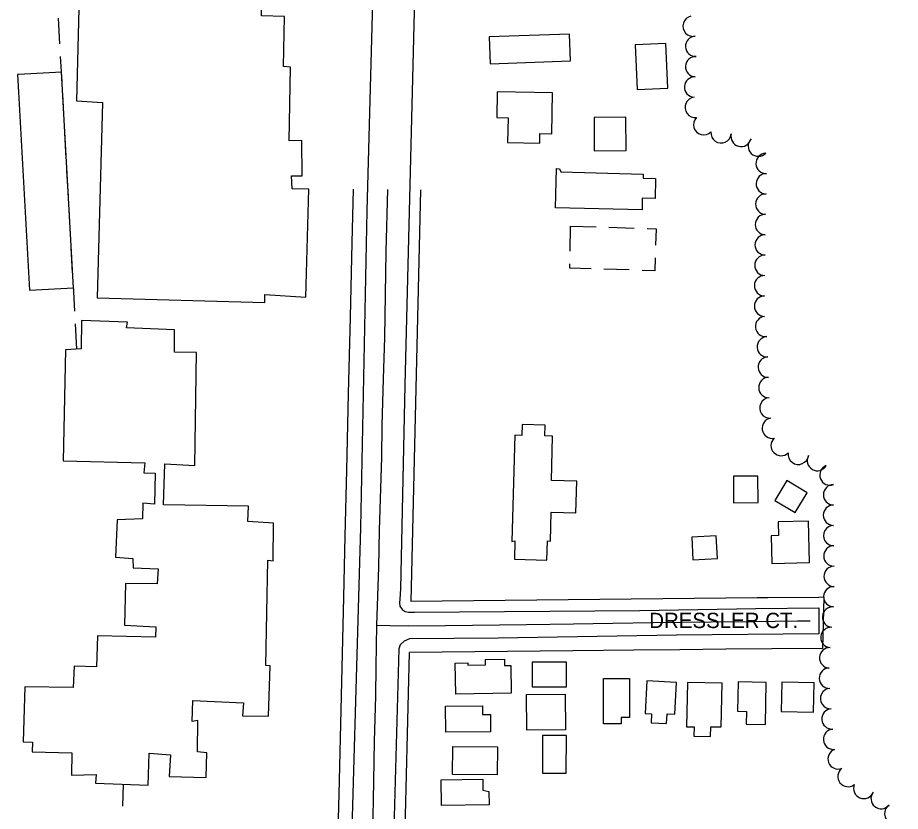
# Model space of a CAD drawing. Extents: x -25029 to 2274964, y -81170 to 687028.
# Drawn here: x -4749 to -3884, y -62296 to -61518 of the extents above; entities that cross this region are included whole.
import ezdxf

# ---------------------------------------------------------------- set-up
doc = ezdxf.new("R2010")
doc.units = 0
for name, color, linetype in [('81911BEA - RW_X_Fee_RW', 7, 'Continuous'), ('BLDG', 7, 'Continuous'), ('GE_X_CL_2000', 7, 'Continuous'), ('RECREATION', 7, 'Continuous'), ('ROAD', 7, 'Continuous'), ('ROAD-NAME', 7, 'Continuous'), ('TREES', 7, 'Continuous')]:
    doc.layers.add(name, color=color, linetype=linetype)

msp = doc.modelspace()

# ---------------------------------------------------------------- linework, layer by layer
at = {"layer": '81911BEA - RW_X_Fee_RW'}
for p, q in [((-3959.7, -62111.2), (-3959.11, -62086.19)), ((-3960.29, -62136.2), (-3959.7, -62111.2))]:
    msp.add_line(p, q, dxfattribs=at)
for points in [[(-4420.65, -61686.13), (-4421.89, -61738.59), (-4423.61, -61811.57), (-4425.39, -61886.55), (-4427.16, -61961.53), (-4428.69, -62026.22), (-4430.11, -62086.2), (-4434.67, -62279.4), (-4434.93, -62290.4), (-4437.2, -62386.59), (-4438.26, -62431.31), (-4438.5, -62441.36), (-4439.9, -62497.35)], [(-4354.64, -61686.7), (-4364.18, -62090.21)], [(-3959.11, -62086.19), (-3964.2, -62086.24), (-4014.2, -62086.74), (-4024.71, -62086.84), (-4364.18, -62090.21)], [(-4372.69, -62450.32), (-4371.22, -62388.16), (-4370.21, -62345.17), (-4369.14, -62300.18), (-4368.2, -62260.2), (-4367.25, -62220.21), (-4366.31, -62180.22), (-4365.36, -62140.23)], [(-3960.29, -62136.2), (-4010.32, -62136.7), (-4055.34, -62137.15), (-4100.37, -62137.6), (-4145.37, -62138.04), (-4205.37, -62138.64), (-4365.36, -62140.23)]]:
    msp.add_lwpolyline(points, dxfattribs=at)
at = {"layer": 'BLDG'}
for points in [[(-4689.16, -61495.5), (-4691.6, -61599.34), (-4666.11, -61601.06), (-4671.31, -61792.48), (-4507.1, -61797.16), (-4507.2, -61789.47), (-4466.86, -61791.87), (-4464.01, -61685.97), (-4480.38, -61685.75), (-4481.09, -61672.87), (-4470.68, -61673.06), (-4470.92, -61638.5), (-4483.27, -61638.77), (-4482.04, -61566.37), (-4488.77, -61565.92), (-4487.67, -61516.93), (-4510.44, -61516.25), (-4509.53, -61444.29), (-4499.34, -61445.14), (-4499.42, -61439.07)], [(-4748.36, -61573.62), (-4749.32, -61573.67), (-4748.36, -61590.99)], [(-4748.36, -61591.01), (-4737.61, -61785.1), (-4694.75, -61782.73), (-4706.46, -61571.3), (-4748.36, -61573.62)]]:
    msp.add_lwpolyline(points, dxfattribs=at)
for points in [[(-4207.45, -61560.41), (-4208.39, -61533.95), (-4287.23, -61536.74), (-4286.3, -61563.2)], [(-4112.25, -61587.08), (-4114.21, -61543.25), (-4144.27, -61544.59), (-4142.31, -61588.42)], [(-4279.84, -61615.79), (-4268.75, -61615.99), (-4269.2, -61640.29), (-4237.75, -61640.87), (-4237.58, -61631.54), (-4225.85, -61631.76), (-4225.11, -61591.61), (-4279.37, -61590.61)], [(-4153.16, -61648.27), (-4153.37, -61615.55), (-4184.52, -61615.75), (-4184.31, -61648.47)], [(-4221.27, -61665.96), (-4218.4, -61666.03), (-4216.98, -61669.18), (-4136.37, -61671.22), (-4136.48, -61675.34), (-4124.15, -61675.65), (-4124.65, -61695.28), (-4137.21, -61694.96), (-4137.5, -61706.41), (-4222.24, -61704.27)], [(-4702.28, -61843.59), (-4704.87, -61952.41), (-4624.77, -61954.29), (-4625.73, -61964.27), (-4614.46, -61964.45), (-4615.36, -61995.02), (-4626.53, -61993.97), (-4627.09, -62009.36), (-4651.67, -62010.33), (-4653.58, -62046.98), (-4636.55, -62048.17), (-4636.22, -62057.26), (-4611.61, -62058.24), (-4612.61, -62072.99), (-4643.49, -62072.64), (-4644.69, -62113.39), (-4613.9, -62115.16), (-4614.2, -62125.13), (-4671.1, -62123.81), (-4671.9, -62154.49), (-4694.01, -62153.69), (-4694.93, -62174.72), (-4742.39, -62174.04), (-4743.97, -62227.81), (-4734.75, -62228.34), (-4735.17, -62237.55), (-4696.37, -62238.56), (-4696.63, -62260.56), (-4672.47, -62260.03), (-4673.01, -62268.38), (-4621.52, -62270.31), (-4620.52, -62238.87), (-4599.48, -62240.66), (-4600.72, -62261.69), (-4564.62, -62262.96), (-4563.86, -62238.57), (-4573.08, -62237.6), (-4572.72, -62207.04), (-4578.34, -62207.77), (-4577.74, -62187.28), (-4527.98, -62189.56), (-4529.01, -62202.25), (-4503.65, -62202.78), (-4501.91, -62153.46), (-4506.03, -62153.19), (-4504.02, -62049.91), (-4499.03, -62050.27), (-4498.75, -62013.43), (-4523.69, -62011.7), (-4523.23, -61996.96), (-4606.36, -61995.44), (-4605.04, -61955.33), (-4575.65, -61957.12), (-4574.18, -61846.15), (-4595.74, -61845.99), (-4595.59, -61824.1), (-4642.75, -61821.9), (-4641.63, -61816.58), (-4686.73, -61814.78), (-4687.01, -61842.74)], [(-4232.74, -61927.89), (-4232.43, -61917.3), (-4254.8, -61916.65), (-4255.12, -61927.46), (-4262.06, -61927.26), (-4265.1, -62031.52), (-4262.05, -62030.96), (-4262.57, -62048.85), (-4230.72, -62049.77), (-4230.17, -62030.94), (-4227.2, -62031.02), (-4226.38, -62002.81), (-4202.33, -62003.51), (-4201.43, -61972.38), (-4226.35, -61971.66), (-4225.09, -61928.11)], [(-4023.78, -61993.31), (-4023.9, -61967.41), (-4047.96, -61967.52), (-4047.84, -61993.41)], [(-3987.51, -62003.08), (-3975.79, -61983.61), (-3995.47, -61971.76), (-4007.19, -61991.22)], [(-3974.32, -62011.4), (-4004.11, -62012.13), (-4003.78, -62025.62), (-4011, -62025.8), (-4010.34, -62052.89), (-3973.33, -62051.98)], [(-4087.55, -62049.46), (-4063.56, -62048.28), (-4064.67, -62025.96), (-4088.65, -62027.15)], [(-4320.52, -62150.63), (-4308.06, -62150.42), (-4308.02, -62152.81), (-4290.89, -62152.52), (-4290.98, -62147.17), (-4272.3, -62146.85), (-4272.2, -62153.02), (-4266.2, -62152.92), (-4265.73, -62180.29), (-4320, -62181.21)], [(-4245.06, -62173.9), (-4211.58, -62173.9), (-4211.58, -62149.89), (-4245.06, -62149.89)], [(-4149.84, -62165.65), (-4149.63, -62204.1), (-4157.86, -62204.15), (-4157.82, -62210.15), (-4175.14, -62210.25), (-4175.39, -62165.8)], [(-4128.12, -62200.54), (-4128.57, -62209.17), (-4113.48, -62209.95), (-4112.98, -62200.33), (-4105.44, -62200.72), (-4103.82, -62169.65), (-4132.74, -62168.14), (-4134.4, -62200.22)], [(-4086.52, -62213.24), (-4086.72, -62222.3), (-4070.26, -62222.66), (-4070.04, -62213.03), (-4059.93, -62213.26), (-4058.98, -62170.5), (-4092.88, -62169.75), (-4093.83, -62213.08)], [(-4043.77, -62197.84), (-4035.22, -62198), (-4035.45, -62210.51), (-4016.61, -62210.86), (-4015.85, -62169.66), (-4043.24, -62169.16)], [(-4001.12, -62198.14), (-3969.52, -62198.9), (-3968.82, -62170.01), (-4000.42, -62169.24)], [(-4212.68, -62181.17), (-4212.44, -62216.11), (-4250.36, -62216.37), (-4250.6, -62181.44)], [(-4330.03, -62192.85), (-4293.78, -62192.55), (-4293.71, -62201.16), (-4286.06, -62201.1), (-4285.92, -62218.15), (-4329.82, -62218.51)], [(-4211.78, -62258.66), (-4211.62, -62221.66), (-4234.9, -62221.56), (-4235.07, -62258.56)], [(-4322.86, -62232.39), (-4279.19, -62232.68), (-4279.37, -62260.21), (-4323.04, -62259.92)], [(-4334.24, -62264.99), (-4293.62, -62264.46), (-4293.48, -62275.24), (-4287.55, -62276.58), (-4287.38, -62289.68), (-4333.91, -62290.28)]]:
    msp.add_lwpolyline(points, close=True, dxfattribs=at)
at = {"layer": 'GE_X_CL_2000'}
for points in [[(-4386.95, -61686.42), (-4388.41, -61747.27), (-4389.83, -61831.54), (-4391.25, -61871.9), (-4392.35, -61917.63), (-4392.63, -61948.67), (-4394.97, -62020.39), (-4395.68, -62056.47), (-4397.82, -62113.45)], [(-4397.82, -62113.45), (-4398.33, -62153.87), (-4398.74, -62183.15), (-4399.94, -62227.13), (-4400.58, -62266.75), (-4401.66, -62318.28), (-4403.88, -62403.91), (-4404.7, -62444.75), (-4405.2, -62465.24)], [(-4397.82, -62113.45), (-4384.72, -62113.88), (-4366.14, -62114.06), (-4330.14, -62113.77), (-4250.8, -62112.83), (-4204.52, -62112.12), (-4166.18, -62111.62), (-4126.59, -62110.75), (-4069.78, -62110.29), (-4029, -62110.05), (-3985.16, -62109.28), (-3972.58, -62109.37)]]:
    msp.add_lwpolyline(points, dxfattribs=at)
at = {"layer": 'RECREATION'}
for p, q in [((-4707.92, -61543.44), (-4709.31, -61518.48)), ((-4705.84, -61580.88), (-4707.23, -61555.92)), ((-4703.76, -61618.33), (-4705.15, -61593.37)), ((-4701.68, -61655.77), (-4703.07, -61630.81)), ((-4699.6, -61693.21), (-4700.99, -61668.25)), ((-4697.52, -61730.65), (-4698.91, -61705.69)), ((-4207.96, -61746.82), (-4207.51, -61722.18)), ((-4207.51, -61722.18), (-4182.52, -61722.98)), ((-4170.03, -61723.38), (-4145.04, -61724.19)), ((-4695.44, -61768.1), (-4696.83, -61743.13)), ((-4149.95, -61765.29), (-4174.94, -61764.51)), ((-4693.36, -61805.54), (-4694.75, -61780.58)), ((-4691.28, -61842.98), (-4692.67, -61818.02)), ((-4646.32, -62290.95), (-4645.46, -62269.41))]:
    msp.add_line(p, q, dxfattribs=at)
for points in [[(-4132.55, -61724.59), (-4123.72, -61724.87), (-4124.23, -61741.03)], [(-4187.44, -61764.12), (-4208.27, -61763.47), (-4208.19, -61759.31)], [(-4124.62, -61753.52), (-4125.02, -61766.07), (-4137.46, -61765.68)]]:
    msp.add_lwpolyline(points, dxfattribs=at)
at = {"layer": 'ROAD'}
for points in [[(-4463.61, -63252.45), (-4458.8, -63155.98), (-4441.46, -62817.68), (-4424.3, -62415.26), (-4413.14, -62017.79), (-4406.69, -61707.15), (-4395.04, -61273.18), (-4388.05, -60946.39), (-4388.03, -60945.93), (-4383.96, -60776.6), (-4383.28, -60748.36)], [(-4354.51, -61266.26), (-4361.57, -61537.91), (-4370.01, -61878.15), (-4374.11, -62077.84), (-4374.96, -62087.92), (-4375.23, -62091.72), (-4374.87, -62094.74), (-4372.44, -62098.18), (-4369.49, -62099.98), (-4366.34, -62100.7), (-4360.39, -62100.62), (-4139.54, -62099.14), (-4026.04, -62097.22), (-3964.09, -62096.41), (-3964.3, -62122.09), (-4103.69, -62123.37), (-4278.59, -62126.09), (-4365.35, -62126.9), (-4370.41, -62129.02), (-4374.37, -62132.76), (-4375.73, -62136.78), (-4380.57, -62313.08)]]:
    msp.add_lwpolyline(points, dxfattribs=at)
at = {"layer": 'TREES'}
for centre, start, end in [((-4087.43, -61526.28), 102.42297, 282.42297), ((-4084.86, -61546.04), 92.40969, 272.40969), ((-4084.94, -61566.02), 87.13899, 267.13899), ((-4085.98, -61585.99), 86.91407, 266.91407), ((-4085.36, -61605.91), 96.62688, 276.62688), ((-4077.06, -61622.84), 135.60509, 315.60509), ((-4059.97, -61630.83), 174.26647, 354.26647), ((-4040.34, -61634.34), 165.49426, 345.49426), ((-4023.48, -61643.81), 135.86161, 315.86161), ((-4015.85, -61660.76), 92.60935, 272.60935), ((-4015.66, -61680.74), 88.43984, 268.43984), ((-4016.18, -61700.74), 88.57356, 268.57356), ((-4016.56, -61720.73), 89.2543, 269.2543), ((-4016.82, -61740.73), 89.2543, 269.2543), ((-4017.08, -61760.73), 89.2543, 269.2543), ((-4017.34, -61780.73), 89.2543, 269.2543), ((-4017.4, -61800.73), 90.42875, 270.42875), ((-4016.33, -61820.68), 95.73479, 275.73479), ((-4014.69, -61840.61), 93.64109, 273.64109), ((-4013.75, -61860.58), 91.77943, 271.77943), ((-4013.17, -61880.57), 91.50533, 271.50533), ((-4012.19, -61900.54), 94.14038, 274.14038), ((-4009.77, -61920.37), 99.78263, 279.78263), ((-4001.12, -61937.42), 134.00857, 314.00857), ((-3984.26, -61945.92), 172.50734, 352.50734), ((-3965.62, -61952.1), 150.7699, 330.7699), ((-3953.31, -61966.32), 111.00638, 291.00638), ((-3949.77, -61985.66), 89.72105, 269.72105), ((-3949.81, -62005.66), 90.06802, 270.06802), ((-3949.67, -62025.66), 90.71963, 270.71963), ((-3949.43, -62045.65), 90.65612, 270.65612), ((-3949.2, -62065.65), 90.65612, 270.65612), ((-3949.5, -62085.64), 87.64022, 267.64022), ((-3950.72, -62105.6), 85.35169, 265.35169), ((-3952.32, -62125.54), 85.46218, 265.46218), ((-3953.61, -62145.49), 87.13178, 267.13178), ((-3953.76, -62165.48), 92.04224, 272.04224), ((-3952.69, -62185.44), 94.04378, 274.04378), ((-3951.28, -62205.39), 94.06466, 274.06466), ((-3949.76, -62225.34), 94.65673, 274.65673), ((-3945.32, -62244.62), 111.25001, 291.25001), ((-3935.59, -62261.86), 127.65492, 307.65492), ((-3920.2, -62273.49), 158.19091, 338.19091), ((-3903.14, -62283.5), 141.02732, 321.02732), ((-3889.85, -62298.13), 123.45379, 303.45379)]:
    msp.add_arc(centre, 10, start, end, dxfattribs=at)

# ---------------------------------------------------------------- texts
at = {"layer": 'ROAD-NAME'}
msp.add_text('DRESSLER CT.', height=15, dxfattribs=at).set_placement((-4130.42, -62116.33))

doc.saveas('drawing.dxf')
